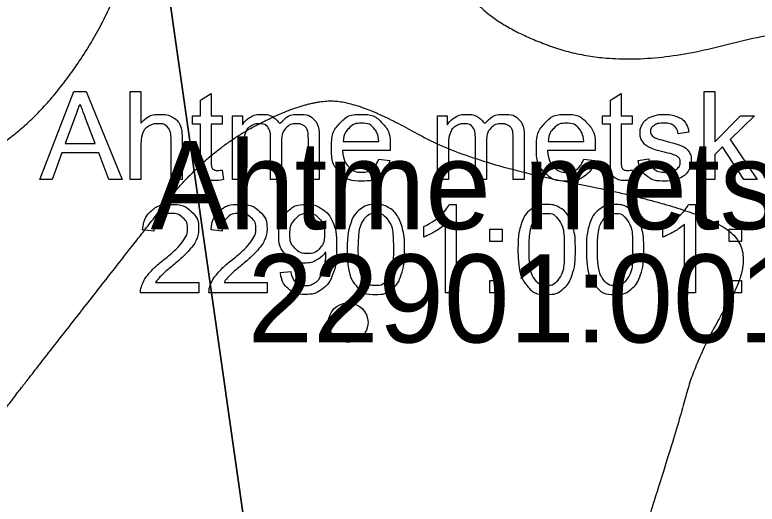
# Model space of a CAD drawing. Extents: x 700746 to 706058, y 6570320 to 6580460.
# Drawn here: x 703168.92 to 703216.99, y 6577307.65 to 6577339.32 of the extents above; entities that cross this region are included whole.
import ezdxf

# ---------------------------------------------------------------- set-up
doc = ezdxf.new("R2010")
doc.units = 0
for name, color, linetype in [('HALJASTUS', 7, 'Continuous'), ('HORISONTAAL-EH2000', 7, 'Continuous'), ('kataster', 7, 'Continuous'), ('Kataster tekst', 7, 'Continuous'), ('Plokid', 7, 'Continuous'), ('VWX2_MV_PLOKK', 7, 'Continuous')]:
    doc.layers.add(name, color=color, linetype=linetype)

msp = doc.modelspace()

# ---------------------------------------------------------------- linework, layer by layer
at = {"layer": 'HALJASTUS'}
msp.add_circle((703190.51, 6577319.405), 1.28, dxfattribs=at)
at = {"layer": 'HORISONTAAL-EH2000'}
for points, degree in [([(703205.557, 6577503.408), (703205.081, 6577501.572), (703205.266, 6577497.534), (703207.107, 6577495.003), (703215.434, 6577492.575), (703221.223, 6577491.394), (703228.273, 6577489.046), (703232.193, 6577483.392), (703229.837, 6577476.063), (703226.351, 6577470.731), (703218.332, 6577468.058), (703210.178, 6577473.073), (703197.301, 6577475.255), (703191.437, 6577472.597), (703188.301, 6577469.269), (703184.428, 6577460.634), (703182.501, 6577455.465), (703174.39, 6577449.778), (703166.43, 6577446.065), (703158.876, 6577438.431), (703155.122, 6577429.578), (703154.132, 6577417.482), (703156.833, 6577408.34), (703159.37, 6577396.28), (703165.18, 6577390.98), (703171.671, 6577391.652), (703174.318, 6577389.179), (703175.112, 6577384.063), (703170.389, 6577380.404), (703161.06, 6577379.018), (703157.46, 6577377.11), (703156.335, 6577379.836), (703154.13, 6577386.206), (703152.068, 6577388.763), (703150.841, 6577383.066), (703151.893, 6577377.76), (703151.261, 6577371.537), (703149.55, 6577364.98), (703145.585, 6577362.301), (703143.06, 6577360.82), (703142.672, 6577351.6), (703143.589, 6577342.604), (703144.853, 6577332.592), (703144.853, 6577318.382)], 3), ([(703146.191, 6577309.159), (703146.56, 6577317.488), (703146.334, 6577327.973), (703145.428, 6577338.292), (703146.1, 6577345.42), (703151.739, 6577348.312), (703153.239, 6577353.584), (703154.58, 6577359.794), (703157.617, 6577363.002), (703163.718, 6577363.907), (703168.478, 6577368.184), (703177.579, 6577373.341), (703185.888, 6577376.016), (703196.732, 6577375.96), (703202.676, 6577374.931), (703205.443, 6577371.955), (703208.05, 6577367.627), (703213.248, 6577364.743), (703221.388, 6577365.93), (703227.952, 6577371.499), (703236.439, 6577374.914), (703242.195, 6577374.058), (703249.58, 6577368.31), (703255.97, 6577355.998), (703260.609, 6577352.301), (703266.98, 6577351.56), (703269.953, 6577356.103), (703274.097, 6577363.411), (703273.26, 6577370.643), (703268.714, 6577379.837), (703268.233, 6577387.317), (703269.38, 6577394.753), (703266.3, 6577396.807), (703259.118, 6577399.149), (703251.058, 6577398.053), (703243.432, 6577403.246), (703237.914, 6577412.034), (703234.173, 6577418.454), (703232.383, 6577428.176), (703234.41, 6577435.875), (703239.15, 6577444.267), (703243.337, 6577448.712), (703256.29, 6577457.68), (703255.84, 6577462.78), (703252.56, 6577473.462), (703246.32, 6577479.21), (703239.543, 6577488.153), (703235.32, 6577494.873), (703231.558, 6577497.603), (703225, 6577498.49), (703218.971, 6577498.23), (703216.439, 6577498.076), (703213.437, 6577503.369)], 2), ([(703147.495, 6577296.922), (703148.179, 6577318.999), (703148.97, 6577328.15), (703154.311, 6577331.027), (703154.578, 6577345.909), (703156.146, 6577354.354), (703162.446, 6577349.694), (703168.338, 6577345.854), (703171.482, 6577352.793), (703175.284, 6577364.52), (703181.497, 6577370.01), (703196.491, 6577371.25), (703204.858, 6577363.146), (703222.562, 6577350.918), (703232.354, 6577347.841), (703248.132, 6577345.128), (703257.414, 6577340.476), (703271.267, 6577332.882), (703283.04, 6577325.518), (703292.669, 6577318.345), (703294.002, 6577313.062), (703280.366, 6577316.07), (703265.041, 6577310.328), (703253.335, 6577307.761), (703243.96, 6577304.75), (703233.46, 6577296.453), (703229.025, 6577288.478), (703216.581, 6577272.12), (703208.573, 6577258.513), (703198.51, 6577246.874), (703190.49, 6577233.105), (703181.884, 6577220.547), (703178.42, 6577211.475), (703177.769, 6577200.277), (703171.27, 6577198.65), (703162.824, 6577198.65)], 2), ([(703153.817, 6577258.729), (703151.389, 6577286.251), (703150.497, 6577302.623), (703152.124, 6577306.258), (703156.817, 6577309.126), (703158.685, 6577320.569), (703160.784, 6577328.732), (703169.269, 6577330.61), (703177.019, 6577342.191), (703177.223, 6577355.722), (703180.656, 6577362.156), (703186.155, 6577365.018), (703194.609, 6577365.332), (703201.064, 6577359.675), (703199.815, 6577350.602), (703196.801, 6577343.743), (703199.153, 6577338.858), (703208.399, 6577335.631), (703221.52, 6577339.149), (703235.607, 6577337.536), (703245.651, 6577336.126), (703257.412, 6577330.029), (703267.02, 6577326.652), (703274.771, 6577324.037), (703276.238, 6577320.334), (703271.934, 6577316.904), (703261.929, 6577314.007), (703253.513, 6577312.104), (703243.217, 6577311.672), (703236.182, 6577307.587), (703231.073, 6577301.59), (703222.706, 6577294.73), (703217.403, 6577285.369), (703211.57, 6577278.563), (703203.549, 6577266.642), (703199.204, 6577256.759), (703190.966, 6577243.807), (703186.031, 6577236.189), (703178.751, 6577229.202), (703174.73, 6577221.584), (703170.372, 6577219.445), (703167.438, 6577217.543), (703160.031, 6577229.024), (703154.914, 6577252.803)], 2), ([(703164.653, 6577267.486), (703165.664, 6577255.399), (703168.431, 6577245.093), (703174.083, 6577238.793), (703181.036, 6577241.302), (703187.736, 6577247.642), (703192.455, 6577256.759), (703190.408, 6577265.568), (703180.675, 6577272.92), (703174.966, 6577275.344), (703171.546, 6577281.561), (703169.667, 6577293.311), (703174.183, 6577300.596), (703185.196, 6577299.528), (703191.803, 6577294.385), (703200.817, 6577293.803), (703207.123, 6577297.861), (703211.791, 6577312.441), (703213.06, 6577317.235), (703217.227, 6577324.217), (703212.208, 6577327.062), (703198.259, 6577329.752), (703191.585, 6577333.564), (703187.895, 6577333.912), (703181.279, 6577330.47), (703176.061, 6577323.766), (703169.358, 6577315.224), (703166.996, 6577312.093), (703161.791, 6577315.564), (703160.282, 6577304.117), (703161.461, 6577297.018), (703165.245, 6577287.99), (703164.956, 6577271.881), (703164.653, 6577267.486)], 2), ([(703163.851, 6577193.742), (703167.766, 6577185.492), (703175.852, 6577183.969), (703180.301, 6577193.016), (703187.565, 6577211.218), (703196.198, 6577231.659), (703203.51, 6577244.338), (703214.374, 6577252.872), (703219.153, 6577265.581), (703230.077, 6577282.046), (703239.35, 6577294.194), (703246.051, 6577301.592), (703259.105, 6577305.017), (703278.867, 6577310.797), (703287.65, 6577309.455), (703296.477, 6577303.547), (703301.971, 6577305.164), (703301.971, 6577308.293)], 2)]:
    msp.add_open_spline(points, degree=degree, dxfattribs=at)
at = {"layer": 'kataster'}
for points in [[(703170.539, 6577328.659), (703172.73, 6577334.359), (703173.546, 6577334.359), (703175.874, 6577328.659), (703175.015, 6577328.659), (703174.355, 6577330.383), (703171.964, 6577330.383), (703171.339, 6577328.659), (703170.539, 6577328.659)], [(703176.388, 6577328.659), (703176.388, 6577334.359), (703177.087, 6577334.359), (703177.087, 6577332.313)], [(703180.941, 6577329.868), (703180.941, 6577332.247), (703180.424, 6577332.247), (703180.424, 6577332.79), (703180.941, 6577332.79), (703180.941, 6577333.813), (703181.64, 6577334.233), (703181.64, 6577332.79), (703182.34, 6577332.79), (703182.34, 6577332.247), (703181.64, 6577332.247), (703181.64, 6577329.827)], [(703207.486, 6577329.868), (703207.486, 6577332.247), (703206.969, 6577332.247), (703206.969, 6577332.79), (703207.486, 6577332.79), (703207.486, 6577333.813), (703208.185, 6577334.233), (703208.185, 6577332.79), (703208.885, 6577332.79), (703208.885, 6577332.247), (703208.185, 6577332.247), (703208.185, 6577329.827)], [(703213.558, 6577328.659), (703213.558, 6577334.359), (703214.257, 6577334.359), (703214.257, 6577331.111), (703215.916, 6577332.79), (703216.822, 6577332.79), (703215.243, 6577331.255), (703216.983, 6577328.659), (703216.119, 6577328.659), (703214.746, 6577330.771), (703214.257, 6577330.296), (703214.257, 6577328.659), (703213.558, 6577328.659)], [(703172.812, 6577332.67), (703172.182, 6577330.996)], [(703172.182, 6577330.996), (703174.118, 6577330.996), (703173.52, 6577332.579)], [(703183.025, 6577328.659), (703183.025, 6577332.79), (703183.651, 6577332.79), (703183.651, 6577332.207)], [(703196.298, 6577328.659), (703196.298, 6577332.79), (703196.923, 6577332.79), (703196.923, 6577332.207)], [(703212.569, 6577331.721), (703211.882, 6577331.63)], [(703179.75, 6577331.276), (703179.75, 6577328.659), (703179.051, 6577328.659), (703179.051, 6577331.275)], [(703186.179, 6577331.057), (703186.179, 6577328.659), (703185.48, 6577328.659), (703185.48, 6577331.34)], [(703188.625, 6577331.493), (703188.625, 6577328.659), (703187.926, 6577328.659), (703187.926, 6577331.259)], [(703190.186, 6577331.118), (703192.493, 6577331.118)], [(703199.452, 6577331.057), (703199.452, 6577328.659), (703198.752, 6577328.659), (703198.752, 6577331.34)], [(703201.898, 6577331.493), (703201.898, 6577328.659), (703201.198, 6577328.659), (703201.198, 6577331.259)], [(703203.458, 6577331.118), (703205.765, 6577331.118)], [(703177.087, 6577330.917), (703177.087, 6577328.659), (703176.388, 6577328.659)], [(703183.725, 6577330.8), (703183.725, 6577328.659), (703183.025, 6577328.659)], [(703193.227, 6577330.544), (703190.147, 6577330.544)], [(703196.997, 6577330.8), (703196.997, 6577328.659), (703196.298, 6577328.659)], [(703206.5, 6577330.544), (703203.419, 6577330.544)], [(703192.485, 6577329.992), (703193.208, 6577329.901)], [(703205.757, 6577329.992), (703206.48, 6577329.901)], [(703209.289, 6577329.892), (703209.979, 6577330.001)], [(703182.34, 6577329.282), (703182.44, 6577328.664)], [(703208.885, 6577329.282), (703208.984, 6577328.664)], [(703197.046, 6577327.048), (703197.496, 6577327.048), (703197.496, 6577321.327)], [(703212.538, 6577327.048), (703212.989, 6577327.048), (703212.989, 6577321.327)], [(703197.496, 6577321.327), (703196.797, 6577321.327), (703196.797, 6577325.785)], [(703212.989, 6577321.327), (703212.289, 6577321.327), (703212.289, 6577325.785)], [(703177.916, 6577325.328), (703177.194, 6577325.402)], [(703182.343, 6577325.328), (703181.622, 6577325.402)], [(703195.398, 6577324.942), (703195.398, 6577325.618)], [(703199.682, 6577324.663), (703199.682, 6577325.458), (703200.477, 6577325.458), (703200.477, 6577324.663), (703199.682, 6577324.663)], [(703210.891, 6577324.942), (703210.891, 6577325.618)], [(703215.174, 6577324.663), (703215.174, 6577325.458), (703215.969, 6577325.458), (703215.969, 6577324.663), (703215.174, 6577324.663)], [(703186.114, 6577322.647), (703186.787, 6577322.708)], [(703180.831, 6577322), (703180.831, 6577321.327), (703177.064, 6577321.327)], [(703178.037, 6577322), (703180.831, 6577322)], [(703185.258, 6577322), (703185.258, 6577321.327), (703181.491, 6577321.327)], [(703182.464, 6577322), (703185.258, 6577322)], [(703199.682, 6577321.327), (703199.682, 6577322.122), (703200.477, 6577322.122), (703200.477, 6577321.327), (703199.682, 6577321.327)], [(703215.174, 6577321.327), (703215.174, 6577322.122), (703215.969, 6577322.122), (703215.969, 6577321.327), (703215.174, 6577321.327)]]:
    msp.add_lwpolyline(points, dxfattribs=at)
for points in [[(703173.52, 6577332.579), (703173.252, 6577333.299), (703173.118, 6577333.759), (703173.006, 6577333.212), (703172.812, 6577332.67)], [(703177.087, 6577332.313), (703177.577, 6577332.881), (703178.323, 6577332.881), (703178.782, 6577332.881), (703179.12, 6577332.701), (703179.459, 6577332.52), (703179.604, 6577332.201), (703179.75, 6577331.882), (703179.75, 6577331.276)], [(703183.651, 6577332.207), (703183.845, 6577332.511), (703184.168, 6577332.696), (703184.491, 6577332.881), (703184.904, 6577332.881), (703185.363, 6577332.881), (703185.656, 6577332.691), (703185.95, 6577332.5), (703186.071, 6577332.157), (703186.561, 6577332.881), (703187.348, 6577332.881), (703187.963, 6577332.881), (703188.294, 6577332.541), (703188.625, 6577332.201), (703188.625, 6577331.493)], [(703193.208, 6577329.901), (703193.037, 6577329.267), (703192.574, 6577328.917), (703192.112, 6577328.567), (703191.393, 6577328.567), (703190.487, 6577328.567), (703189.956, 6577329.125), (703189.425, 6577329.683), (703189.425, 6577330.689), (703189.425, 6577331.731), (703189.962, 6577332.306), (703190.498, 6577332.881), (703191.354, 6577332.881), (703192.182, 6577332.881), (703192.706, 6577332.318), (703193.231, 6577331.754), (703193.231, 6577330.731), (703193.231, 6577330.669), (703193.227, 6577330.544)], [(703196.923, 6577332.207), (703197.118, 6577332.511), (703197.441, 6577332.696), (703197.764, 6577332.881), (703198.176, 6577332.881), (703198.635, 6577332.881), (703198.929, 6577332.691), (703199.222, 6577332.5), (703199.343, 6577332.157), (703199.834, 6577332.881), (703200.62, 6577332.881), (703201.236, 6577332.881), (703201.567, 6577332.541), (703201.898, 6577332.201), (703201.898, 6577331.493)], [(703206.48, 6577329.901), (703206.309, 6577329.267), (703205.847, 6577328.917), (703205.384, 6577328.567), (703204.665, 6577328.567), (703203.759, 6577328.567), (703203.229, 6577329.125), (703202.698, 6577329.683), (703202.698, 6577330.689), (703202.698, 6577331.731), (703203.234, 6577332.306), (703203.771, 6577332.881), (703204.626, 6577332.881), (703205.454, 6577332.881), (703205.979, 6577332.318), (703206.504, 6577331.754), (703206.504, 6577330.731), (703206.504, 6577330.669), (703206.5, 6577330.544)], [(703209.979, 6577330.001), (703210.038, 6577329.585), (703210.305, 6577329.363), (703210.572, 6577329.141), (703211.052, 6577329.141), (703211.536, 6577329.141), (703211.77, 6577329.338), (703212.004, 6577329.534), (703212.004, 6577329.799), (703212.004, 6577330.037), (703211.797, 6577330.173), (703211.653, 6577330.266), (703211.08, 6577330.41), (703210.309, 6577330.605), (703210.011, 6577330.747), (703209.714, 6577330.888), (703209.56, 6577331.139), (703209.406, 6577331.39), (703209.406, 6577331.693), (703209.406, 6577331.968), (703209.532, 6577332.203), (703209.659, 6577332.439), (703209.877, 6577332.594), (703210.041, 6577332.714), (703210.323, 6577332.798), (703210.606, 6577332.881), (703210.929, 6577332.881), (703211.416, 6577332.881), (703211.784, 6577332.741), (703212.152, 6577332.601), (703212.327, 6577332.362), (703212.503, 6577332.122), (703212.569, 6577331.721)], [(703179.051, 6577331.275), (703179.051, 6577331.799), (703178.823, 6577332.039), (703178.596, 6577332.278), (703178.18, 6577332.278), (703177.869, 6577332.278), (703177.595, 6577332.116), (703177.32, 6577331.955), (703177.204, 6577331.679), (703177.087, 6577331.403), (703177.087, 6577330.917)], [(703185.48, 6577331.34), (703185.48, 6577331.807), (703185.309, 6577332.04), (703185.137, 6577332.273), (703184.748, 6577332.273), (703184.453, 6577332.273), (703184.201, 6577332.118), (703183.95, 6577331.962), (703183.838, 6577331.663), (703183.725, 6577331.364), (703183.725, 6577330.8)], [(703187.926, 6577331.259), (703187.926, 6577331.679), (703187.858, 6577331.863), (703187.79, 6577332.048), (703187.611, 6577332.161), (703187.432, 6577332.273), (703187.191, 6577332.273), (703186.755, 6577332.273), (703186.467, 6577331.984), (703186.179, 6577331.694), (703186.179, 6577331.057)], [(703192.493, 6577331.118), (703192.446, 6577331.641), (703192.228, 6577331.902), (703191.894, 6577332.308), (703191.361, 6577332.308), (703190.878, 6577332.308), (703190.55, 6577331.984), (703190.221, 6577331.66), (703190.186, 6577331.118)], [(703198.752, 6577331.34), (703198.752, 6577331.807), (703198.581, 6577332.04), (703198.41, 6577332.273), (703198.021, 6577332.273), (703197.725, 6577332.273), (703197.474, 6577332.118), (703197.223, 6577331.962), (703197.11, 6577331.663), (703196.997, 6577331.364), (703196.997, 6577330.8)], [(703201.198, 6577331.259), (703201.198, 6577331.679), (703201.13, 6577331.863), (703201.062, 6577332.048), (703200.883, 6577332.161), (703200.704, 6577332.273), (703200.463, 6577332.273), (703200.028, 6577332.273), (703199.74, 6577331.984), (703199.452, 6577331.694), (703199.452, 6577331.057)], [(703205.765, 6577331.118), (703205.718, 6577331.641), (703205.501, 6577331.902), (703205.166, 6577332.308), (703204.633, 6577332.308), (703204.151, 6577332.308), (703203.822, 6577331.984), (703203.493, 6577331.66), (703203.458, 6577331.118)], [(703211.882, 6577331.63), (703211.836, 6577331.95), (703211.612, 6577332.129), (703211.388, 6577332.308), (703210.979, 6577332.308), (703210.496, 6577332.308), (703210.29, 6577332.148), (703210.084, 6577331.989), (703210.084, 6577331.774), (703210.084, 6577331.638), (703210.169, 6577331.529), (703210.255, 6577331.416), (703210.438, 6577331.342), (703210.543, 6577331.303), (703211.057, 6577331.163), (703211.801, 6577330.965), (703212.095, 6577330.838), (703212.39, 6577330.712), (703212.557, 6577330.471), (703212.725, 6577330.23), (703212.725, 6577329.873), (703212.725, 6577329.523), (703212.521, 6577329.214), (703212.316, 6577328.905), (703211.93, 6577328.736), (703211.545, 6577328.567), (703211.057, 6577328.567), (703210.251, 6577328.567), (703209.828, 6577328.902), (703209.405, 6577329.236), (703209.289, 6577329.892)], [(703190.147, 6577330.544), (703190.186, 6577329.864), (703190.532, 6577329.502), (703190.878, 6577329.141), (703191.396, 6577329.141), (703191.781, 6577329.141), (703192.053, 6577329.344), (703192.325, 6577329.547), (703192.485, 6577329.992)], [(703203.419, 6577330.544), (703203.458, 6577329.864), (703203.804, 6577329.502), (703204.151, 6577329.141), (703204.668, 6577329.141), (703205.053, 6577329.141), (703205.326, 6577329.344), (703205.598, 6577329.547), (703205.757, 6577329.992)], [(703182.44, 6577328.664), (703182.144, 6577328.602), (703181.911, 6577328.602), (703181.531, 6577328.602), (703181.321, 6577328.723), (703181.112, 6577328.844), (703181.026, 6577329.04), (703180.941, 6577329.237), (703180.941, 6577329.868)], [(703181.64, 6577329.827), (703181.64, 6577329.527), (703181.677, 6577329.441), (703181.714, 6577329.355), (703181.797, 6577329.304), (703181.88, 6577329.254), (703182.034, 6577329.254), (703182.15, 6577329.254), (703182.34, 6577329.282)], [(703208.984, 6577328.664), (703208.689, 6577328.602), (703208.456, 6577328.602), (703208.076, 6577328.602), (703207.866, 6577328.723), (703207.656, 6577328.844), (703207.571, 6577329.04), (703207.486, 6577329.237), (703207.486, 6577329.868)], [(703208.185, 6577329.827), (703208.185, 6577329.527), (703208.222, 6577329.441), (703208.259, 6577329.355), (703208.342, 6577329.304), (703208.425, 6577329.254), (703208.579, 6577329.254), (703208.695, 6577329.254), (703208.885, 6577329.282)], [(703177.194, 6577325.402), (703177.268, 6577326.206), (703177.75, 6577326.627), (703178.233, 6577327.048), (703179.045, 6577327.048), (703179.866, 6577327.048), (703180.344, 6577326.594), (703180.822, 6577326.139), (703180.822, 6577325.467), (703180.822, 6577325.125), (703180.682, 6577324.795), (703180.543, 6577324.464), (703180.218, 6577324.099), (703179.894, 6577323.734), (703179.141, 6577323.096), (703178.511, 6577322.568), (703178.333, 6577322.379), (703178.154, 6577322.191), (703178.037, 6577322)], [(703181.622, 6577325.402), (703181.695, 6577326.206), (703182.178, 6577326.627), (703182.66, 6577327.048), (703183.472, 6577327.048), (703184.293, 6577327.048), (703184.771, 6577326.594), (703185.249, 6577326.139), (703185.249, 6577325.467), (703185.249, 6577325.125), (703185.109, 6577324.795), (703184.97, 6577324.464), (703184.645, 6577324.099), (703184.321, 6577323.734), (703183.568, 6577323.096), (703182.938, 6577322.568), (703182.76, 6577322.379), (703182.581, 6577322.191), (703182.464, 6577322)], [(703186.787, 6577322.708), (703186.873, 6577322.233), (703187.113, 6577322.019), (703187.354, 6577321.805), (703187.731, 6577321.805), (703188.053, 6577321.805), (703188.297, 6577321.952), (703188.541, 6577322.1), (703188.695, 6577322.347), (703188.849, 6577322.595), (703188.954, 6577323.015), (703189.059, 6577323.435), (703189.059, 6577323.87), (703189.059, 6577323.917), (703189.055, 6577324.01), (703188.845, 6577323.676), (703188.482, 6577323.468), (703188.119, 6577323.26), (703187.695, 6577323.26), (703186.988, 6577323.26), (703186.499, 6577323.773), (703186.01, 6577324.286), (703186.01, 6577325.125), (703186.01, 6577325.992), (703186.52, 6577326.52), (703187.031, 6577327.048), (703187.8, 6577327.048), (703188.356, 6577327.048), (703188.816, 6577326.749), (703189.277, 6577326.45), (703189.516, 6577325.896), (703189.754, 6577325.342), (703189.754, 6577324.293), (703189.754, 6577323.201), (703189.517, 6577322.554), (703189.28, 6577321.907), (703188.812, 6577321.569), (703188.344, 6577321.231), (703187.715, 6577321.231), (703187.046, 6577321.231), (703186.623, 6577321.603), (703186.199, 6577321.974), (703186.114, 6577322.647)], [(703190.437, 6577324.138), (703190.437, 6577325.148), (703190.644, 6577325.765), (703190.852, 6577326.382), (703191.262, 6577326.715), (703191.672, 6577327.048), (703192.294, 6577327.048), (703192.752, 6577327.048), (703193.099, 6577326.864), (703193.446, 6577326.679), (703193.67, 6577326.331), (703193.895, 6577325.984), (703194.023, 6577325.484), (703194.151, 6577324.985), (703194.151, 6577324.138), (703194.151, 6577323.135), (703193.945, 6577322.518), (703193.739, 6577321.901), (703193.329, 6577321.566), (703192.919, 6577321.231), (703192.294, 6577321.231), (703191.47, 6577321.231), (703191, 6577321.82), (703190.437, 6577322.533), (703190.437, 6577324.138)], [(703195.398, 6577325.618), (703195.985, 6577325.894), (703196.424, 6577326.287), (703196.863, 6577326.679), (703197.046, 6577327.048)], [(703201.502, 6577324.138), (703201.502, 6577325.148), (703201.71, 6577325.765), (703201.918, 6577326.382), (703202.328, 6577326.715), (703202.738, 6577327.048), (703203.359, 6577327.048), (703203.818, 6577327.048), (703204.165, 6577326.864), (703204.512, 6577326.679), (703204.736, 6577326.331), (703204.96, 6577325.984), (703205.088, 6577325.484), (703205.217, 6577324.985), (703205.217, 6577324.138), (703205.217, 6577323.135), (703205.011, 6577322.518), (703204.805, 6577321.901), (703204.395, 6577321.566), (703203.985, 6577321.231), (703203.359, 6577321.231), (703202.536, 6577321.231), (703202.065, 6577321.82), (703201.502, 6577322.533), (703201.502, 6577324.138)], [(703205.929, 6577324.138), (703205.929, 6577325.148), (703206.137, 6577325.765), (703206.345, 6577326.382), (703206.755, 6577326.715), (703207.165, 6577327.048), (703207.786, 6577327.048), (703208.245, 6577327.048), (703208.592, 6577326.864), (703208.939, 6577326.679), (703209.163, 6577326.331), (703209.387, 6577325.984), (703209.515, 6577325.484), (703209.644, 6577324.985), (703209.644, 6577324.138), (703209.644, 6577323.135), (703209.438, 6577322.518), (703209.232, 6577321.901), (703208.822, 6577321.566), (703208.412, 6577321.231), (703207.786, 6577321.231), (703206.963, 6577321.231), (703206.493, 6577321.82), (703205.929, 6577322.533), (703205.929, 6577324.138)], [(703210.891, 6577325.618), (703211.477, 6577325.894), (703211.916, 6577326.287), (703212.356, 6577326.679), (703212.538, 6577327.048)], [(703177.064, 6577321.327), (703177.056, 6577321.58), (703177.146, 6577321.813), (703177.29, 6577322.199), (703177.607, 6577322.572), (703177.924, 6577322.945), (703178.522, 6577323.434), (703179.45, 6577324.197), (703179.775, 6577324.641), (703180.101, 6577325.086), (703180.101, 6577325.484), (703180.101, 6577325.899), (703179.804, 6577326.185), (703179.507, 6577326.471), (703179.03, 6577326.471), (703178.525, 6577326.471), (703178.222, 6577326.167), (703177.92, 6577325.864), (703177.916, 6577325.328)], [(703181.491, 6577321.327), (703181.483, 6577321.58), (703181.573, 6577321.813), (703181.717, 6577322.199), (703182.034, 6577322.572), (703182.351, 6577322.945), (703182.949, 6577323.434), (703183.877, 6577324.197), (703184.203, 6577324.641), (703184.528, 6577325.086), (703184.528, 6577325.484), (703184.528, 6577325.899), (703184.231, 6577326.185), (703183.934, 6577326.471), (703183.457, 6577326.471), (703182.952, 6577326.471), (703182.649, 6577326.167), (703182.347, 6577325.864), (703182.343, 6577325.328)], [(703188.977, 6577325.16), (703188.977, 6577325.763), (703188.658, 6577326.117), (703188.339, 6577326.471), (703187.887, 6577326.471), (703187.419, 6577326.471), (703187.075, 6577326.089), (703186.731, 6577325.708), (703186.731, 6577325.102), (703186.731, 6577324.557), (703187.057, 6577324.217), (703187.384, 6577323.877), (703187.867, 6577323.877), (703188.352, 6577323.877), (703188.665, 6577324.217), (703188.977, 6577324.557), (703188.977, 6577325.16)], [(703191.158, 6577324.138), (703191.158, 6577322.732), (703191.485, 6577322.268), (703191.813, 6577321.805), (703192.294, 6577321.805), (703192.775, 6577321.805), (703193.102, 6577322.27), (703193.43, 6577322.736), (703193.43, 6577324.138), (703193.43, 6577325.545), (703193.103, 6577326.008), (703192.776, 6577326.471), (703192.286, 6577326.471), (703191.805, 6577326.471), (703191.517, 6577326.062), (703191.158, 6577325.541), (703191.158, 6577324.138)], [(703202.223, 6577324.138), (703202.223, 6577322.732), (703202.551, 6577322.268), (703202.878, 6577321.805), (703203.359, 6577321.805), (703203.84, 6577321.805), (703204.168, 6577322.27), (703204.495, 6577322.736), (703204.495, 6577324.138), (703204.495, 6577325.545), (703204.168, 6577326.008), (703203.841, 6577326.471), (703203.352, 6577326.471), (703202.871, 6577326.471), (703202.583, 6577326.062), (703202.223, 6577325.541), (703202.223, 6577324.138)], [(703206.65, 6577324.138), (703206.65, 6577322.732), (703206.978, 6577322.268), (703207.306, 6577321.805), (703207.786, 6577321.805), (703208.267, 6577321.805), (703208.595, 6577322.27), (703208.922, 6577322.736), (703208.922, 6577324.138), (703208.922, 6577325.545), (703208.595, 6577326.008), (703208.268, 6577326.471), (703207.779, 6577326.471), (703207.298, 6577326.471), (703207.01, 6577326.062), (703206.65, 6577325.541), (703206.65, 6577324.138)], [(703196.797, 6577325.785), (703196.544, 6577325.544), (703196.134, 6577325.303), (703195.724, 6577325.062), (703195.398, 6577324.942)], [(703212.289, 6577325.785), (703212.037, 6577325.544), (703211.627, 6577325.303), (703211.217, 6577325.062), (703210.891, 6577324.942)]]:
    msp.add_open_spline(points, degree=3, dxfattribs=at)
at = {"layer": 'Plokid'}
msp.add_lwpolyline([(703227.51, 6577467.94), (703159.27, 6577478.11), (703190.35, 6577260.36), (703197.29, 6577193.81), (703203.81, 6577180.11), (703279.95, 6577121.8)], close=True, dxfattribs=at)
at = {"layer": 'VWX2_MV_PLOKK'}
for points in [[(703159.27, 6577478.11), (703227.51, 6577467.94), (703279.95, 6577121.8), (703261.77, 6577136.33), (703203.81, 6577180.11), (703197.29, 6577193.81), (703190.35, 6577260.36)], [(703159.27, 6577478.11), (703227.51, 6577467.94), (703279.95, 6577121.8), (703261.77, 6577136.33), (703203.81, 6577180.11), (703197.29, 6577193.81), (703190.35, 6577260.36)], [(703203.81, 6577180.11), (703261.77, 6577136.33), (703279.95, 6577121.8), (703227.51, 6577467.94), (703159.27, 6577478.11), (703190.35, 6577260.36), (703197.29, 6577193.81)]]:
    msp.add_lwpolyline(points, close=True, dxfattribs=at)

# ---------------------------------------------------------------- texts
at = {"layer": 'Kataster tekst'}
for s, p in [('Ahtme metskond 25', (703177.714, 6577325.451)), ('22901:001:0239', (703183.991, 6577318.12))]:
    msp.add_text(s, height=5.7, dxfattribs=at).set_placement(p)

doc.saveas('drawing.dxf')
